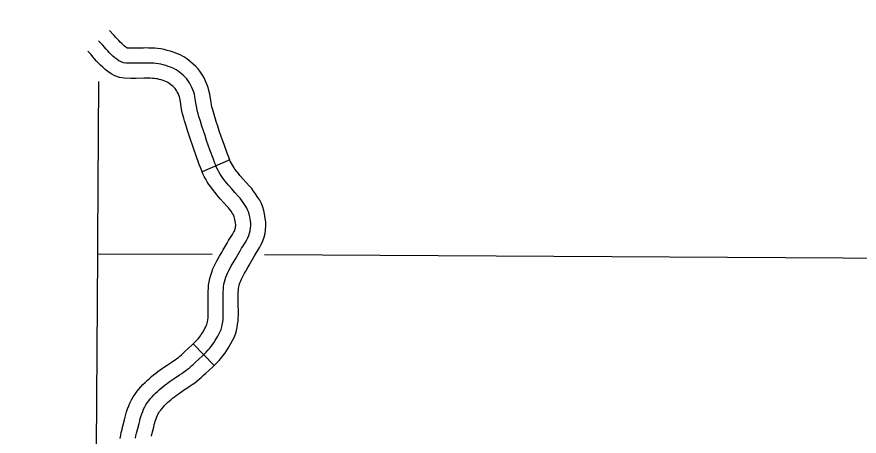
# Model space of a CAD drawing. Extents: x -19 to 366, y -4 to 359.
# Drawn here: x 133.386 to 134.181, y 196.894 to 197.29 of the extents above; entities that cross this region are included whole.
import ezdxf

# ---------------------------------------------------------------- set-up
doc = ezdxf.new("R2010")
doc.units = 0
for name, color, linetype in [('Level 2', 7, 'Continuous'), ('Level 45', 7, 'Continuous'), ('Level 5', 7, 'Continuous'), ('Level 60', 7, 'Continuous')]:
    doc.layers.add(name, color=color, linetype=linetype)

msp = doc.modelspace()

# ---------------------------------------------------------------- linework, layer by layer
at = {"layer": 'Level 2'}
msp.add_lwpolyline([(133.46312, 197.22896), (133.46238, 197.07972), (133.46228, 197.06618), (133.45884, 196.56392)], dxfattribs=at)
at = {"layer": 'Level 45'}
for p, q in [((133.58699, 197.15492), (133.5609, 197.14368)), ((133.57228, 196.96103), (133.55248, 196.98139))]:
    msp.add_line(p, q, dxfattribs=at)
for points in [[(133.54451, 197.25153), (133.54355, 197.25218), (133.54017, 197.25393), (133.53624, 197.25555), (133.53352, 197.25656), (133.53089, 197.25745), (133.52802, 197.2583), (133.52511, 197.25903), (133.52209, 197.25962), (133.5189, 197.26004), (133.51616, 197.26026), (133.51325, 197.26041), (133.51034, 197.26051), (133.50791, 197.26053), (133.50552, 197.2605), (133.49818, 197.2603), (133.49611, 197.26028), (133.49397, 197.2603), (133.49028, 197.26038), (133.49021, 197.26039), (133.48986, 197.26058), (133.48883, 197.26128), (133.48778, 197.26213), (133.48636, 197.26338), (133.48504, 197.26463), (133.48356, 197.26612), (133.48221, 197.26753), (133.48076, 197.26913), (133.47951, 197.27056), (133.47808, 197.2723), (133.47746, 197.27305), (133.47363, 197.27711)], [(133.55219, 197.22112), (133.55122, 197.22339), (133.55006, 197.22578), (133.54909, 197.2276), (133.54779, 197.2296), (133.54634, 197.23147), (133.5448, 197.23311), (133.54299, 197.23481), (133.54132, 197.23622), (133.53819, 197.23866), (133.53628, 197.23995), (133.53419, 197.24104), (133.53107, 197.24232), (133.52877, 197.24317), (133.52659, 197.24391), (133.52427, 197.2446), (133.52203, 197.24516), (133.51982, 197.24559), (133.51739, 197.24591), (133.51521, 197.24609), (133.51264, 197.24622), (133.51004, 197.24631), (133.50793, 197.24633), (133.5058, 197.2463), (133.49846, 197.2461), (133.49614, 197.24607), (133.49375, 197.24609), (133.48896, 197.2462), (133.4866, 197.24659), (133.48445, 197.24736), (133.48248, 197.24843), (133.48037, 197.24986), (133.47862, 197.25126), (133.47677, 197.2529), (133.47512, 197.25447), (133.47338, 197.25621), (133.47182, 197.25785), (133.47015, 197.25968), (133.46868, 197.26137), (133.46711, 197.26328), (133.4668, 197.26366), (133.46331, 197.26734)], [(133.52901, 197.22772), (133.5282, 197.22814), (133.52589, 197.22909), (133.52402, 197.22979), (133.52229, 197.23037), (133.52053, 197.23089), (133.51895, 197.23129), (133.51754, 197.23156), (133.51588, 197.23178), (133.51425, 197.23191), (133.51204, 197.23203), (133.50973, 197.23211), (133.50795, 197.23212), (133.50607, 197.2321), (133.49874, 197.2319), (133.49617, 197.23187), (133.49353, 197.23189), (133.48764, 197.23202), (133.48303, 197.23278), (133.47865, 197.23435), (133.47509, 197.23627), (133.47191, 197.23843), (133.46947, 197.2404), (133.46719, 197.24241), (133.46519, 197.24431), (133.46321, 197.2463), (133.46142, 197.24817), (133.45954, 197.25024), (133.45785, 197.25218), (133.45614, 197.25425), (133.45613, 197.25426), (133.45299, 197.25758)], [(133.58699, 197.15492), (133.58684, 197.15526), (133.58599, 197.15751), (133.58495, 197.16043), (133.58166, 197.16935), (133.5801, 197.17367), (133.5786, 197.17799), (133.57713, 197.18236), (133.57568, 197.18675), (133.57427, 197.19115), (133.57288, 197.19559), (133.57152, 197.20001), (133.5709, 197.20209), (133.57014, 197.20501), (133.56974, 197.20681), (133.56929, 197.2093), (133.56849, 197.21468), (133.56807, 197.21712), (133.56737, 197.22035), (133.56647, 197.22341), (133.56541, 197.22633), (133.56416, 197.22928), (133.56272, 197.23224), (133.56133, 197.23483), (133.55938, 197.23784), (133.55714, 197.24072), (133.55485, 197.24316), (133.55245, 197.24541), (133.55027, 197.24726), (133.54654, 197.25016), (133.54451, 197.25153)], [(133.5609, 197.14368), (133.56052, 197.14457), (133.55932, 197.1477), (133.55823, 197.15078), (133.55497, 197.15961), (133.55333, 197.16418), (133.55172, 197.16878), (133.55018, 197.17337), (133.54866, 197.17797), (133.54719, 197.18258), (133.54575, 197.18716), (133.54433, 197.19177), (133.54353, 197.19446), (133.54252, 197.19834), (133.54188, 197.2012), (133.54125, 197.2047), (133.54044, 197.21017), (133.54018, 197.2117), (133.53983, 197.21332), (133.53947, 197.21454), (133.53897, 197.21591), (133.53829, 197.2175), (133.53741, 197.21932), (133.53684, 197.22038), (133.5362, 197.22137), (133.53554, 197.22222), (133.53475, 197.22307), (133.53354, 197.2242), (133.53237, 197.22519), (133.52984, 197.22716), (133.52861, 197.22799)], [(133.54727, 196.95752), (133.54901, 196.95894), (133.55088, 196.96055), (133.55247, 196.96198), (133.55438, 196.96374), (133.55784, 196.96697), (133.56132, 196.97017), (133.56311, 196.97192), (133.56465, 196.97351), (133.56644, 196.97543), (133.56786, 196.97701), (133.56944, 196.97892), (133.57081, 196.9807), (133.57203, 196.98251), (133.57336, 196.98466), (133.57575, 196.98875), (133.57705, 196.99109), (133.57795, 196.99295), (133.57873, 196.99513), (133.57942, 196.99744), (133.57988, 196.99952), (133.5803, 197.00209), (133.58061, 197.00447), (133.58078, 197.0068), (133.58085, 197.00893), (133.58087, 197.01152), (133.58085, 197.01365), (133.58082, 197.01625), (133.58073, 197.02098), (133.5807, 197.02351), (133.5807, 197.02571), (133.58076, 197.02778), (133.58085, 197.03044), (133.58098, 197.033), (133.58118, 197.03518), (133.58151, 197.03761), (133.58196, 197.03982), (133.58258, 197.04208), (133.58334, 197.04435), (133.5842, 197.04654), (133.5852, 197.04872), (133.58618, 197.05068), (133.58735, 197.05291), (133.58845, 197.05492), (133.58964, 197.05705), (133.592, 197.06114), (133.5968, 197.06931), (133.59813, 197.07162), (133.59921, 197.07339), (133.6017, 197.07742), (133.60298, 197.07961), (133.60402, 197.08153), (133.60499, 197.08366), (133.60573, 197.08593), (133.60628, 197.08819), (133.60666, 197.09057), (133.60682, 197.09298), (133.60673, 197.09532), (133.60645, 197.09747), (133.60581, 197.10131), (133.60529, 197.10362), (133.60464, 197.10584), (133.60381, 197.10796), (133.60281, 197.10998), (133.60158, 197.11199), (133.59975, 197.1147), (133.5981, 197.11695), (133.59671, 197.11878), (133.59507, 197.12058), (133.59187, 197.12406), (133.58877, 197.12764), (133.58568, 197.13123), (133.58411, 197.13314), (133.58268, 197.13488), (133.58044, 197.13783), (133.5792, 197.13959), (133.57793, 197.1416), (133.57674, 197.14364), (133.57561, 197.14573), (133.5746, 197.14779), (133.57368, 197.14992), (133.57265, 197.15261), (133.57159, 197.15561), (133.56832, 197.16448), (133.56672, 197.16893), (133.56516, 197.17339), (133.56365, 197.17787), (133.56217, 197.18236), (133.56073, 197.18686), (133.55932, 197.19137), (133.55792, 197.19589), (133.55721, 197.19827), (133.55633, 197.20168), (133.55581, 197.204), (133.55527, 197.207), (133.55447, 197.21243), (133.55412, 197.21441), (133.5536, 197.21684), (133.55297, 197.21898), (133.55219, 197.22112)], [(133.60534, 197.05579), (133.60909, 197.06217), (133.61035, 197.06437), (133.61131, 197.06595), (133.61387, 197.0701), (133.61537, 197.07265), (133.61674, 197.0752), (133.61825, 197.07848), (133.61941, 197.08206), (133.62022, 197.0854), (133.62078, 197.08897), (133.62105, 197.09278), (133.62089, 197.09651), (133.6205, 197.09954), (133.61976, 197.10404), (133.61905, 197.1072), (133.61809, 197.11042), (133.61682, 197.11371), (133.61525, 197.11686), (133.61355, 197.11965), (133.61136, 197.12289), (133.60948, 197.12545), (133.60765, 197.12787), (133.60555, 197.13018), (133.60246, 197.13352), (133.59953, 197.13692), (133.59654, 197.14039), (133.59509, 197.14215), (133.59384, 197.14368), (133.59191, 197.14622), (133.59102, 197.14748), (133.59007, 197.14899), (133.58912, 197.15061), (133.58824, 197.15223), (133.58751, 197.15373), (133.58699, 197.15492)], [(133.58085, 197.07019), (133.58452, 197.07644), (133.58591, 197.07887), (133.58712, 197.08083), (133.58952, 197.08474), (133.5906, 197.08657), (133.59129, 197.08786), (133.59174, 197.08884), (133.59205, 197.0898), (133.59234, 197.09098), (133.59253, 197.09217), (133.5926, 197.09318), (133.59256, 197.09413), (133.59239, 197.0954), (133.59187, 197.09859), (133.59154, 197.10003), (133.59118, 197.10125), (133.59081, 197.10222), (133.59037, 197.1031), (133.58962, 197.10432), (133.58814, 197.10652), (133.58671, 197.10846), (133.58578, 197.10969), (133.5846, 197.11099), (133.58127, 197.1146), (133.57802, 197.11836), (133.57482, 197.12207), (133.57313, 197.12412), (133.57153, 197.12609), (133.56897, 197.12945), (133.56738, 197.13171), (133.5658, 197.1342), (133.56436, 197.13667), (133.56298, 197.13923), (133.56169, 197.14185), (133.5609, 197.14368)], [(133.55248, 196.98139), (133.55306, 196.98196), (133.55435, 196.98329), (133.55596, 196.98502), (133.5571, 196.98629), (133.55833, 196.98777), (133.55927, 196.989), (133.5601, 196.99023), (133.56119, 196.99199), (133.56341, 196.99579), (133.56443, 196.99763), (133.56483, 196.99845), (133.56523, 196.99957), (133.56566, 197.001), (133.56593, 197.00221), (133.56624, 197.00414), (133.56647, 197.00589), (133.56659, 197.00757), (133.56665, 197.00923), (133.56667, 197.01151), (133.56665, 197.01351), (133.56662, 197.01603), (133.56653, 197.02076), (133.56649, 197.02345), (133.5665, 197.02592), (133.56656, 197.0282), (133.56665, 197.03105), (133.56681, 197.03401), (133.56706, 197.03677), (133.5675, 197.04), (133.56814, 197.04314), (133.56899, 197.04621), (133.56998, 197.0492), (133.57112, 197.0521), (133.57239, 197.05487), (133.57354, 197.05715), (133.57482, 197.05962), (133.57602, 197.0618), (133.57729, 197.06406), (133.57973, 197.06829), (133.58085, 197.07019)], [(133.57228, 196.96103), (133.57317, 196.96188), (133.57495, 196.96372), (133.57692, 196.96584), (133.57862, 196.96773), (133.58055, 196.97007), (133.58234, 196.9724), (133.58396, 196.97479), (133.58553, 196.97734), (133.58809, 196.98171), (133.58967, 196.98456), (133.59106, 196.98745), (133.59223, 196.99069), (133.59318, 196.99388), (133.59383, 196.99684), (133.59436, 197.00003), (133.59475, 197.00305), (133.59496, 197.00603), (133.59506, 197.00862), (133.59508, 197.01153), (133.59506, 197.01379), (133.59503, 197.01648), (133.59493, 197.0212), (133.5949, 197.02358), (133.59491, 197.0255), (133.59496, 197.02735), (133.59504, 197.02983), (133.59515, 197.03199), (133.5953, 197.03359), (133.59552, 197.03522), (133.59578, 197.03651), (133.59618, 197.03794), (133.5967, 197.03951), (133.59728, 197.04099), (133.59801, 197.04257), (133.59883, 197.04421), (133.59987, 197.04621), (133.60087, 197.04803), (133.60199, 197.05003), (133.60428, 197.054), (133.60534, 197.05579)], [(133.48559, 196.90149), (133.48654, 196.90514), (133.48761, 196.90965), (133.48828, 196.91241), (133.48897, 196.91487), (133.48968, 196.91722), (133.49066, 196.92012), (133.49169, 196.92292), (133.49277, 196.92556), (133.49422, 196.92862), (133.49587, 196.93151), (133.49763, 196.93413), (133.49959, 196.9367), (133.50122, 196.93865), (133.50316, 196.94088), (133.50505, 196.94298), (133.50705, 196.94502), (133.50905, 196.94692), (133.51116, 196.94881), (133.51318, 196.95053), (133.51517, 196.95217), (133.51718, 196.95378), (133.51924, 196.95538), (133.52144, 196.95701), (133.52347, 196.95847), (133.52549, 196.95987), (133.52778, 196.96138), (133.53174, 196.96397), (133.53379, 196.96532), (133.53534, 196.96637), (133.53704, 196.96759), (133.53849, 196.96869), (133.53987, 196.96982), (133.54149, 196.97121), (133.54292, 196.9725), (133.54473, 196.97416), (133.54818, 196.97738), (133.55155, 196.98049), (133.55248, 196.98139)], [(133.5131, 196.89436), (133.51411, 196.8983), (133.51523, 196.903), (133.51578, 196.90524), (133.51625, 196.90693), (133.51674, 196.90854), (133.51746, 196.91068), (133.51818, 196.91264), (133.51878, 196.9141), (133.51942, 196.91547), (133.52002, 196.91651), (133.52075, 196.9176), (133.52181, 196.91899), (133.52283, 196.92021), (133.52441, 196.92202), (133.52577, 196.92353), (133.52699, 196.92478), (133.52831, 196.92603), (133.52984, 196.92741), (133.53142, 196.92875), (133.53309, 196.93013), (133.53478, 196.93148), (133.53642, 196.93276), (133.5382, 196.93408), (133.53984, 196.93526), (133.54139, 196.93633), (133.54338, 196.93764), (133.54731, 196.94021), (133.54958, 196.9417), (133.55161, 196.94308), (133.5539, 196.94472), (133.55606, 196.94636), (133.55815, 196.94806), (133.56027, 196.9499), (133.56202, 196.95147), (133.56403, 196.95332), (133.5675, 196.95656), (133.57108, 196.95986), (133.57228, 196.96103)], [(133.49804, 196.89252), (133.4985, 196.89458), (133.49914, 196.89712), (133.50033, 196.90172), (133.50142, 196.90632), (133.50203, 196.90883), (133.50261, 196.9109), (133.50321, 196.91288), (133.50406, 196.9154), (133.50493, 196.91778), (133.50577, 196.91983), (133.50682, 196.92205), (133.50795, 196.92401), (133.50919, 196.92587), (133.5107, 196.92784), (133.51202, 196.92943), (133.51378, 196.93145), (133.51541, 196.93325), (133.51702, 196.9349), (133.51868, 196.93647), (133.5205, 196.93811), (133.5223, 196.93964), (133.52413, 196.94115), (133.52598, 196.94263), (133.52783, 196.94407), (133.52982, 196.94555), (133.53165, 196.94687), (133.53344, 196.9481), (133.53558, 196.94951), (133.53953, 196.95209), (133.54169, 196.95351), (133.54347, 196.95472), (133.54547, 196.95615), (133.54727, 196.95752)], [(133.48356, 196.89216), (133.48411, 196.89529), (133.48468, 196.89784), (133.48537, 196.90062), (133.48559, 196.90149)]]:
    msp.add_lwpolyline(points, dxfattribs=at)
at = {"layer": 'Level 5'}
for points in [[(133.57029, 197.06558), (133.46228, 197.06618)], [(134.38412, 197.06106), (133.61964, 197.06531)]]:
    msp.add_lwpolyline(points, dxfattribs=at)
at = {"layer": 'Level 60'}
for points in [[(139.44064, 1.53154), (139.25106, 10.14733), (139.06082, 18.76327), (138.86992, 27.37935), (138.67836, 35.99557), (138.48613, 44.61194), (138.29325, 53.22845), (138.09971, 61.84511), (137.9055, 70.46191), (137.71065, 79.07885), (137.51513, 87.69595), (137.31896, 96.31318), (137.12214, 104.93057), (136.92466, 113.54809), (136.72653, 122.16577), (136.52775, 130.78359), (136.32832, 139.40156), (136.12824, 148.01968), (135.9275, 156.63794), (135.72612, 165.25636), (135.5241, 173.87492), (135.32143, 182.49362), (135.11811, 191.11248), (134.91415, 199.73149), (134.70954, 208.35064), (134.50429, 216.96995), (134.2984, 225.5894), (134.09187, 234.209), (133.8847, 242.82876), (133.6769, 251.44866), (133.46845, 260.06872), (133.25937, 268.68892), (133.04965, 277.30928), (132.8393, 285.92978), (132.62831, 294.55044), (132.41669, 303.17125), (132.20444, 311.79221), (131.99156, 320.41333), (131.77805, 329.0346), (131.56391, 337.65601), (131.34914, 346.27759)], [(0, 189.51617), (7.11214, 189.52059), (14.22427, 189.53386), (21.33637, 189.55597), (28.44845, 189.58693), (35.56048, 189.62672), (42.67245, 189.67537), (49.78436, 189.73285), (56.89619, 189.79918), (64.00793, 189.87436), (71.11958, 189.95838), (78.23111, 190.05124), (85.34253, 190.15294), (92.45381, 190.26349), (99.56495, 190.38288), (106.67593, 190.51112), (113.78675, 190.6482), (120.89739, 190.79412), (128.00785, 190.94888), (135.11811, 191.11248), (142.22816, 191.28493), (149.33799, 191.46621), (156.44759, 191.65634), (163.55694, 191.85531), (170.66605, 192.06312), (177.77489, 192.27977), (184.88345, 192.50526), (191.99173, 192.73959), (199.09971, 192.98276), (206.20739, 193.23477), (213.31474, 193.49561), (220.42177, 193.7653), (227.52845, 194.04382), (234.63479, 194.33118), (241.74076, 194.62738), (248.84635, 194.93241), (255.95157, 195.24628), (263.05638, 195.56898), (270.16079, 195.90052), (277.26478, 196.24089), (284.36834, 196.5901), (291.47147, 196.94814), (298.57414, 197.31501), (305.67635, 197.69072), (312.77809, 198.07525), (319.87934, 198.46862), (326.9801, 198.87082), (334.08035, 199.28185), (341.18009, 199.7017)]]:
    msp.add_spline(points, degree=3, dxfattribs=at)

doc.saveas('drawing.dxf')
